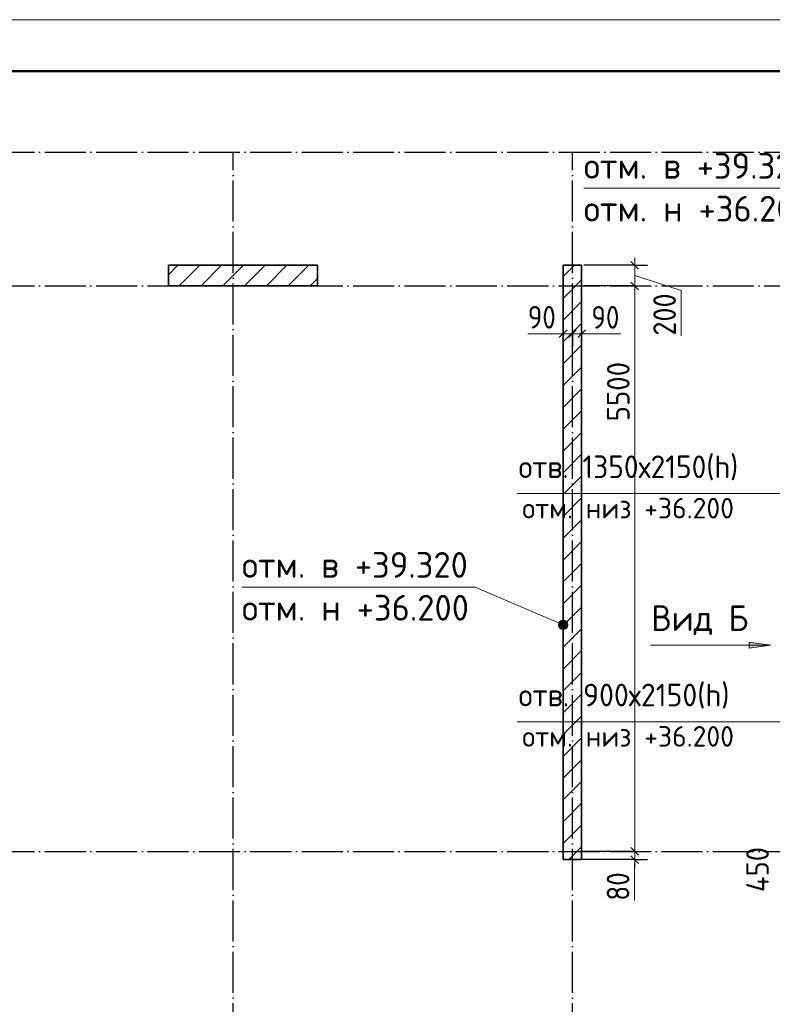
# Model space of a CAD drawing. Header units: millimetres. Extents: x -49773 to 2322955, y -3321 to 58485.
# Tile 368 of 580: x 1358956 to 1366280, y 29747 to 39324. Entities that reach past the tile are written whole.
import ezdxf

# ---------------------------------------------------------------- set-up
doc = ezdxf.new("R2010")
doc.units = ezdxf.units.MM
doc.linetypes.add('______11', pattern=[500, 400, -50, 0, -50])
doc.linetypes.add('______5', pattern=[1100, 800, -100, 100, -100])
for name, color, linetype, lineweight in [('Standard', 7, 'Continuous', 25), ('Высотная отметка (окна)', 7, 'Continuous', 13), ('Высотная отметки_ общее', 7, 'Continuous', 13), ('Размерная линия_ общее', 7, 'Continuous', 13), ('Стена_ общее', 7, 'Continuous', 35)]:
    doc.layers.add(name, color=color, linetype=linetype, lineweight=lineweight)
doc.layers.add('Осевая линия_ общее', color=7, linetype='______5', lineweight=13, true_color=0xa0a0a0)
doc.styles.add('ISOCPEUR', font='txt')

msp = doc.modelspace()

# ---------------------------------------------------------------- hatches: boundary and pattern name
at = {"layer": 'Высотная отметки_ общее', "linetype": 'Continuous', "lineweight": 13, "transparency": 33554687}
for points in [[(1364208.8, 33410.3), (1364218, 33472.9), (1364200.3, 33431.6)], [(1364200.3, 33431.6), (1364218, 33472.9), (1364203.4, 33454.7)], [(1364227, 33395.7), (1364239.3, 33481.5), (1364208.8, 33410.3)], [(1364208.8, 33410.3), (1364239.3, 33481.5), (1364218, 33472.9)], [(1364227, 33395.7), (1364262.4, 33478.4), (1364239.3, 33481.5)], [(1364250.2, 33392.6), (1364262.4, 33478.4), (1364227, 33395.7)], [(1364250.2, 33392.6), (1364280.6, 33463.8), (1364262.4, 33478.4)], [(1364271.5, 33401.1), (1364280.6, 33463.8), (1364250.2, 33392.6)], [(1364271.5, 33401.1), (1364289.2, 33442.5), (1364280.6, 33463.8)], [(1364289.2, 33442.5), (1364271.5, 33401.1), (1364286.1, 33419.3)]]:
    msp.add_hatch(color=7, dxfattribs=at).paths.add_polyline_path(points)
at = {"layer": 'Осевая линия_ общее', "linetype": 'Continuous', "lineweight": 13, "transparency": 33554687}
msp.add_hatch(color=7, dxfattribs=at).paths.add_polyline_path([(1366054.2, 33209.8), (1366264.2, 33239.8), (1366054.2, 33269.8)])

# ---------------------------------------------------------------- linework, layer by layer
at = {"color": 7, "linetype": 'Continuous', "lineweight": 35, "transparency": 33554687}
for p, q in [((1361854.8, 36934.5), (1360404.8, 36934.5)), ((1360404.8, 36934.5), (1360404.8, 36734.5)), ((1361854.8, 36734.5), (1361854.8, 36934.5)), ((1360404.8, 36734.5), (1361854.8, 36734.5))]:
    msp.add_line(p, q, dxfattribs=at)
at = {"color": 253, "linetype": '______5', "lineweight": 18, "true_color": 0xababab, "transparency": 33554687}
for p, q in [((1360404.8, 36842.7), (1360496.6, 36934.5)), ((1360720.8, 36734.5), (1360920.9, 36934.5)), ((1361145.1, 36734.5), (1361345.1, 36934.5)), ((1361569.4, 36734.5), (1361769.4, 36934.5))]:
    msp.add_line(p, q, dxfattribs=at)
at = {"color": 253, "linetype": '______11', "lineweight": 18, "true_color": 0xababab, "transparency": 33554687}
for p, q in [((1360508.7, 36734.5), (1360708.7, 36934.5)), ((1360933, 36734.5), (1361133, 36934.5)), ((1361357.2, 36734.5), (1361557.2, 36934.5)), ((1361781.5, 36734.5), (1361854.8, 36807.8))]:
    msp.add_line(p, q, dxfattribs=at)
at = {"layer": 'Standard', "color": 7, "linetype": 'Continuous', "lineweight": 13, "transparency": 33554687}
msp.add_lwpolyline([(1328054.2, -2676.4), (1387454.2, -2676.4), (1387454.2, 39323.6), (1328054.2, 39323.6), (1328054.2, -2676.4)], close=True, dxfattribs=at)
at = {"layer": 'Standard', "color": 7, "linetype": 'Continuous', "lineweight": 50, "transparency": 33554687}
msp.add_lwpolyline([(1330054.2, 38823.6), (1386954.2, 38823.6), (1386954.2, -2176.4), (1330054.2, -2176.4), (1330054.2, 38823.6)], close=True, dxfattribs=at)
at = {"layer": 'Высотная отметка (окна)', "color": 7, "linetype": 'Continuous', "lineweight": 13, "transparency": 33554687}
for p, q in [((1367444.7, 34715.8), (1363798, 34715.8)), ((1367444.7, 32495.8), (1363798, 32495.8))]:
    msp.add_line(p, q, dxfattribs=at)
at = {"layer": 'Высотная отметки_ общее', "color": 7, "linetype": 'Continuous', "lineweight": 13, "transparency": 33554687}
for p, q in [((1364203.4, 33454.7), (1364203.4, 33454.7)), ((1364262.4, 33478.4), (1364262.4, 33478.4)), ((1364227, 33395.7), (1364227, 33395.7)), ((1364286.1, 33419.3), (1364286.1, 33419.3))]:
    msp.add_line(p, q, dxfattribs=at)
for points in [[(1367557.2, 35954.5), (1366713.7, 37685.4), (1364445.6, 37685.4)], [(1364244.7, 33437), (1363386.9, 33804.1), (1361118.8, 33804.1)]]:
    msp.add_lwpolyline(points, dxfattribs=at)
msp.add_circle((1364244.7, 33437), 45, dxfattribs=at)
at = {"layer": 'Осевая линия_ общее', "color": 253, "linetype": '______11', "lineweight": -3, "true_color": 0xa0a0a0, "transparency": 33554687}
for p, q in [((1334694.8, 38034.5), (1381774.8, 38034.5)), ((1361034.8, 21356.3), (1361034.8, 38034.5)), ((1364334.8, 21356.3), (1364334.8, 38034.5)), ((1334694.8, 36734.5), (1381774.8, 36734.5)), ((1334694.8, 31234.5), (1381774.8, 31234.5))]:
    msp.add_line(p, q, dxfattribs=at)
at = {"layer": 'Осевая линия_ общее', "color": 7, "linetype": 'Continuous', "lineweight": 13, "transparency": 33554687}
for p, q in [((1365094.2, 33239.8), (1366264.2, 33239.8)), ((1366054.2, 33239.8), (1366039.2, 33239.8)), ((1366264.2, 33239.8), (1366054.2, 33269.8)), ((1366054.2, 33269.8), (1366054.2, 33209.8)), ((1366054.2, 33209.8), (1366264.2, 33239.8)), ((1366264.2, 33239.8), (1366264.2, 33239.8)), ((1366264.2, 33239.8), (1366264.2, 33239.8)), ((1366264.2, 33239.8), (1366264.2, 33239.8))]:
    msp.add_line(p, q, dxfattribs=at)
at = {"layer": 'Размерная линия_ общее', "color": 7, "linetype": 'Continuous', "lineweight": 25, "transparency": 33554687}
for p, q in [((1364978.6, 36897), (1364903.6, 36972)), ((1364978.6, 36697), (1364903.6, 36772)), ((1364207.2, 36231), (1364282.2, 36306)), ((1364297.2, 36231), (1364372.2, 36306)), ((1364387.2, 36231), (1364462.2, 36306)), ((1364978.6, 31197), (1364903.6, 31272)), ((1364978.6, 31117), (1364903.6, 31192))]:
    msp.add_line(p, q, dxfattribs=at)
at = {"layer": 'Размерная линия_ общее', "color": 7, "linetype": 'Continuous', "lineweight": 13, "transparency": 33554687}
for p, q in [((1364941.1, 36934.5), (1364941.1, 37009.5)), ((1364941.1, 36734.5), (1364941.1, 36934.5)), ((1364941.1, 36834.5), (1365391.8, 36690.2)), ((1364941.1, 31974.5), (1364941.1, 36734.5)), ((1365391.8, 36690.2), (1365391.8, 36250.2)), ((1364186.8, 36269.5), (1363900.8, 36269.5)), ((1364244.7, 36268.5), (1364169.7, 36268.5)), ((1364289.7, 36268.5), (1364186.8, 36269.5)), ((1364244.7, 36268.5), (1364334.7, 36268.5)), ((1364334.7, 36268.5), (1364424.7, 36268.5)), ((1364379.7, 36268.5), (1364519.8, 36268.8)), ((1364424.7, 36268.5), (1364499.7, 36268.5)), ((1364519.8, 36268.8), (1364805.8, 36268.8)), ((1364941.1, 31234.5), (1364941.1, 31974.5)), ((1364941.1, 31154.5), (1364941.1, 31234.5)), ((1364941.1, 31194.5), (1364939, 31041.3)), ((1364941.1, 31154.5), (1364941.1, 31079.5)), ((1364939, 31041.3), (1364939, 30755.3))]:
    msp.add_line(p, q, dxfattribs=at)
at = {"layer": 'Размерная линия_ общее', "color": 253, "linetype": 'Continuous', "lineweight": -3, "true_color": 0xa0a0a0, "transparency": 33554687}
for p, q in [((1364941.1, 36934.5), (1364444.7, 36934.5)), ((1364941.1, 36934.5), (1364816.1, 36934.5)), ((1364941.1, 36934.5), (1365066.1, 36934.5)), ((1364941.1, 36734.5), (1364444.7, 36734.5)), ((1364941.1, 36734.5), (1364816.1, 36734.5)), ((1364941.1, 36734.5), (1365066.1, 36734.5)), ((1364244.7, 36268.5), (1364244.7, 36393.5)), ((1364334.7, 36268.5), (1364334.7, 36393.5)), ((1364424.7, 36268.5), (1364424.7, 36393.5)), ((1364244.7, 36268.5), (1364244.7, 36280.7)), ((1364244.7, 36268.5), (1364244.7, 36143.5)), ((1364334.7, 36268.5), (1364334.7, 36276)), ((1364334.7, 36268.5), (1364334.7, 36143.5)), ((1364424.7, 36268.5), (1364424.7, 36276)), ((1364424.7, 36268.5), (1364424.7, 36143.5)), ((1364941.1, 31234.5), (1364816.1, 31234.5)), ((1364941.1, 31234.5), (1365066.1, 31234.5)), ((1364941.1, 31154.5), (1364816.1, 31154.5)), ((1364941.1, 31154.5), (1365066.1, 31154.5))]:
    msp.add_line(p, q, dxfattribs=at)
for points in [[(1364941.1, 31234.5), (1364923.8, 31234.5), (1364923.8, 31234.5), (1364922.3, 31234.5), (1364922.3, 31234.5), (1364424.7, 31234.5)], [(1364941.1, 31154.5), (1364923.5, 31154.5), (1364923.5, 31154.5), (1364922.2, 31154.5), (1364922.2, 31154.5), (1364424.7, 31154.5)]]:
    msp.add_lwpolyline(points, dxfattribs=at)
at = {"layer": 'Стена_ общее', "color": 7, "linetype": 'Continuous', "lineweight": 35, "transparency": 33554687}
for p, q in [((1364244.7, 36934.5), (1364244.7, 31974.5)), ((1364424.7, 36934.5), (1364244.7, 36934.5)), ((1364424.7, 31974.5), (1364424.7, 36934.5)), ((1364244.7, 31974.5), (1364244.7, 31154.5)), ((1364424.7, 31154.5), (1364424.7, 31974.5)), ((1364244.7, 31154.5), (1364424.7, 31154.5))]:
    msp.add_line(p, q, dxfattribs=at)
at = {"layer": 'Стена_ общее', "color": 253, "linetype": '______11', "lineweight": 18, "true_color": 0xababab, "transparency": 33554687}
for p, q in [((1364244.7, 36825.4), (1364353.8, 36934.5)), ((1364244.7, 36401.2), (1364424.7, 36581.2)), ((1364244.7, 35976.9), (1364424.7, 36156.9)), ((1364244.7, 35552.6), (1364424.7, 35732.7)), ((1364244.7, 35128.4), (1364424.7, 35308.4)), ((1364244.7, 34704.1), (1364424.7, 34884.1)), ((1364244.7, 34279.8), (1364424.7, 34459.9)), ((1364244.7, 33855.6), (1364424.7, 34035.6)), ((1364244.7, 33431.3), (1364424.7, 33611.3)), ((1364244.7, 33007.1), (1364424.7, 33187.1)), ((1364244.7, 32582.8), (1364424.7, 32762.8)), ((1364244.7, 32158.5), (1364424.7, 32338.5))]:
    msp.add_line(p, q, dxfattribs=at)
at = {"layer": 'Стена_ общее', "color": 253, "linetype": '______5', "lineweight": 18, "true_color": 0xababab, "transparency": 33554687}
for p, q in [((1364244.7, 36613.3), (1364424.7, 36793.3)), ((1364244.7, 36189), (1364424.7, 36369)), ((1364244.7, 35764.8), (1364424.7, 35944.8)), ((1364244.7, 35340.5), (1364424.7, 35520.5)), ((1364244.7, 34916.2), (1364424.7, 35096.3)), ((1364244.7, 34492), (1364424.7, 34672)), ((1364244.7, 34067.7), (1364424.7, 34247.7)), ((1364244.7, 33643.5), (1364424.7, 33823.5)), ((1364244.7, 33219.2), (1364424.7, 33399.2)), ((1364244.7, 32794.9), (1364424.7, 32974.9)), ((1364244.7, 32370.7), (1364424.7, 32550.7)), ((1364244.7, 31946.4), (1364424.7, 32126.4)), ((1364244.7, 31734.2), (1364424.7, 31914.3)), ((1364244.7, 31522.1), (1364424.7, 31702.1)), ((1364244.7, 31310), (1364424.7, 31490)), ((1364301.4, 31154.5), (1364424.7, 31277.8))]:
    msp.add_line(p, q, dxfattribs=at)

# ---------------------------------------------------------------- texts
at = {"layer": 'Standard', "color": 7, "linetype": 'Continuous', "lineweight": 25, "transparency": 33554687, "insert": (1365101.5, 33338.5), "char_height": 250, "width": 1017.951, "attachment_point": 7, "style": 'ISOCPEUR'}
msp.add_mtext('\\W0.95;Вид Б', dxfattribs=at)
at = {"layer": 'Высотная отметка (окна)', "color": 7, "linetype": 'Continuous', "lineweight": 25, "transparency": 33554687, "char_height": 220, "attachment_point": 7, "style": 'ISOCPEUR'}
for s, insert, width in [('\\W0.95;отв. 1350х2150(h)', (1363811.5, 34843.5), 2434.654), ('\\W0.96;отв. 900х2150(h)', (1363811.5, 32623.5), 2326.349)]:
    msp.add_mtext(s, dxfattribs=dict(at, insert=insert, width=width))
at = {"layer": 'Высотная отметка (окна)', "color": 7, "linetype": 'Continuous', "lineweight": 18, "transparency": 33554687, "char_height": 200, "width": 2186.732, "attachment_point": 7, "style": 'ISOCPEUR'}
for insert in [(1363846.8, 34472.9), (1363846.8, 32252.9)]:
    msp.add_mtext('\\W0.98;отм. низ +36.200', dxfattribs=dict(at, insert=insert))
at = {"layer": 'Высотная отметки_ общее', "color": 7, "linetype": 'Continuous', "lineweight": 25, "transparency": 33554687, "char_height": 250, "width": 2395.897, "attachment_point": 7, "style": 'ISOCPEUR'}
for s, insert in [('{\\W0.9800;отм. в +39.320}', (1364445.6, 37777.1)), ('\\W0.98;отм. н +36.200', (1364445.6, 37360.4)), ('{\\W0.9800;отм. в +39.320}', (1361118.8, 33895.7)), ('\\W0.98;отм. н +36.200', (1361118.8, 33479.1))]:
    msp.add_mtext(s, dxfattribs=dict(at, insert=insert))
at = {"layer": 'Размерная линия_ общее', "color": 7, "linetype": 'Continuous', "lineweight": 25, "transparency": 33554687, "char_height": 220, "attachment_point": 7, "rotation": 90, "style": 'ISOCPEUR'}
for s, insert, width in [('\\W0.91;200', (1365341.8, 36250.2), 561.996), ('{\\W0.9300;5500}', (1364891.1, 35416.5), 740.379), ('\\W0.92;450', (1366246, 30838.6), 584.424), ('\\W0.87;80', (1364889, 30755.3), 403.94)]:
    msp.add_mtext(s, dxfattribs=dict(at, insert=insert, width=width))
at = {"layer": 'Размерная линия_ общее', "color": 7, "linetype": 'Continuous', "lineweight": 25, "transparency": 33554687, "char_height": 220, "width": 403.924, "attachment_point": 7, "style": 'ISOCPEUR'}
for insert in [(1363900.8, 36319.5), (1364519.8, 36318.8)]:
    msp.add_mtext('\\W0.87;90', dxfattribs=dict(at, insert=insert))

doc.saveas('drawing.dxf')
